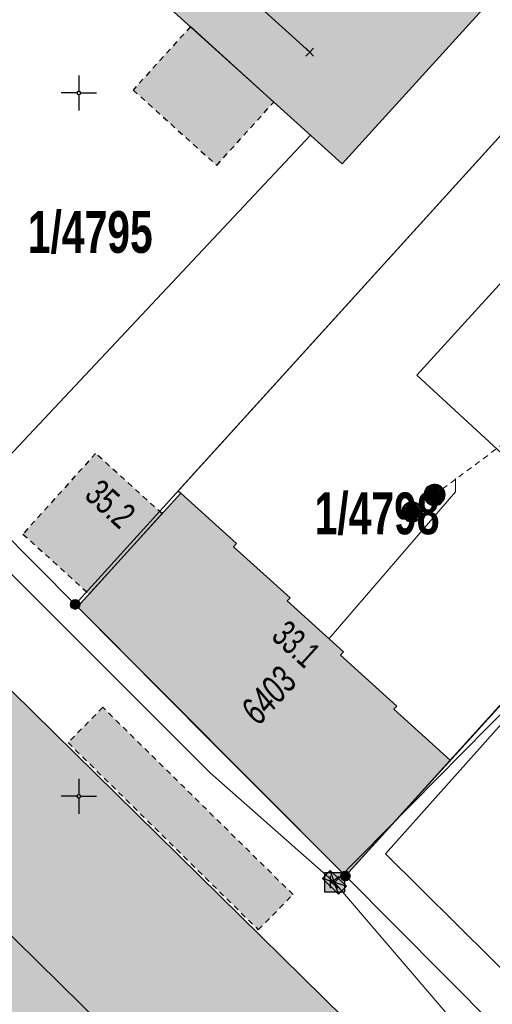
# Model space of a CAD drawing. Header units: metres. Extents: x 2695560 to 2696939, y 1260491 to 1262050.
# Tile 551 of 656: x 2695999 to 2696016, y 1261117 to 1261152. Entities that reach past the tile are written whole.
import ezdxf

# ---------------------------------------------------------------- set-up
doc = ezdxf.new("R2010")
doc.units = ezdxf.units.M
doc.linetypes.add('AUSGEZOGEN', pattern=[0])
doc.linetypes.add('VERDECKT2_S2', pattern=[0.36, 0.2, -0.16])
for name, color, linetype in [('XR$1$AV_Flächen (EO)', 7, 'AUSGEZOGEN'), ('XR$1$AV_Gebäudeflächen (BB)', 7, 'AUSGEZOGEN'), ('XR$1$AV_Gebäudeflächen (EO)', 7, 'AUSGEZOGEN'), ('XR$1$AV_Gebäudeflächen ut.', 7, 'AUSGEZOGEN'), ('XR$1$AV_Grenzpunkte', 7, 'AUSGEZOGEN'), ('XR$1$AV_Grundstück-Nr.', 7, 'AUSGEZOGEN'), ('XR$1$AV_Haus-Nr.', 7, 'AUSGEZOGEN'), ('XR$1$AV_Koordinatennetzpunkte', 7, 'AUSGEZOGEN'), ('XR$1$AV_Linien (BB)', 7, 'AUSGEZOGEN'), ('XR$1$AV_Versicherung-Nr.', 7, 'AUSGEZOGEN'), ('XR$1$AW_LK_Einlaufschacht alt', 24, 'AUSGEZOGEN'), ('XR$1$AW_LK_Schachtdeckel', 24, 'AUSGEZOGEN'), ('XR$1$Liegenschaftsgrenzen', 7, 'AUSGEZOGEN'), ('XR$1$PFAV', 255, 'AUSGEZOGEN'), ('XR$1$PFAW', 255, 'AUSGEZOGEN'), ('XR$1$PFWFM', 255, 'AUSGEZOGEN'), ('XR$1$TV_LK_KNOTEN', 92, 'AUSGEZOGEN')]:
    doc.layers.add(name, color=color, linetype=linetype)
for name, color, linetype, lineweight in [('XR$2$ABW-Linie-M-ungenau-tot', 6, 'AUSGEZOGEN', 18), ('XR$2$ABW-Linie-R-genau', 4, 'AUSGEZOGEN', 18), ('XR$2$ABW-Linie-R-ungenau', 4, 'VERDECKT2_S2', 18), ('XR$2$ABW-Punkt', 6, 'AUSGEZOGEN', 18), ('XR$2$KOM-Linie-U-genau', 91, 'AUSGEZOGEN', 18), ('XR$2$KOM-Punkt-U', 91, 'AUSGEZOGEN', 18)]:
    doc.layers.add(name, color=color, linetype=linetype, lineweight=lineweight)
doc.styles.add('ARIAL', font='arial.ttf')

# ---------------------------------------------------------------- blocks, each defined once
blk = doc.blocks.new('COMPLEXOBJECT_945')
at = {"layer": 'XR$1$AV_Flächen (EO)', "color": 7, "linetype": 'AUSGEZOGEN', "transparency": 33554687}
blk.add_lwpolyline([(6020.644, 11095.85), (6023.463, 11098.727), (6024.908, 11100.192), (6025.756, 11101.023), (6023.445, 11103.334), (5990.253, 11135.964), (5951.233, 11174.37)], dxfattribs=at)
blk = doc.blocks.new('BAV15')
at = {"layer": 'XR$1$PFAV', "transparency": 33554687}
blk.add_hatch(color=7, dxfattribs=at).paths.add_polyline_path([(0.5, 0), (0.49, 0.1), (0.46, 0.2), (0.41, 0.29), (0.34, 0.36), (0.26, 0.42), (0.17, 0.47), (0.08, 0.49), (-0.03, 0.5), (-0.13, 0.48), (-0.22, 0.45), (-0.31, 0.4), (-0.38, 0.33), (-0.44, 0.24), (-0.48, 0.15), (-0.5, 0.05), (-0.5, -0.05), (-0.48, -0.15), (-0.44, -0.24), (-0.38, -0.33), (-0.31, -0.4), (-0.22, -0.45), (-0.13, -0.48), (-0.03, -0.5), (0.08, -0.49), (0.17, -0.47), (0.26, -0.42), (0.34, -0.36), (0.41, -0.29), (0.46, -0.2), (0.49, -0.1)])
at = {"color": 7, "transparency": 33554687}
for start, end in [(90, 270), (270, 90)]:
    blk.add_arc((0, 0), 0.5, start, end, dxfattribs=at)
at = {"layer": 'XR$1$PFAV', "transparency": 33554687}
blk.add_circle((0, 0), 0.5, dxfattribs=at)
blk = doc.blocks.new('BAV2041')
at = {"color": 7, "transparency": 33554687}
for p, q in [((0, 0.5), (0, 0.05)), ((-0.05, 0), (-0.5, 0)), ((0.05, 0), (0.5, 0)), ((0, -0.05), (0, -0.5))]:
    blk.add_line(p, q, dxfattribs=at)
blk.add_circle((0, 0), 0.05, dxfattribs=at)
for start, end in [(90, 270), (270, 90)]:
    blk.add_arc((0, 0), 0.05, start, end, dxfattribs=at)
blk = doc.blocks.new('BAW2089')
at = {"layer": 'XR$1$PFAW', "transparency": 33554687}
blk.add_hatch(color=7, dxfattribs=at).paths.add_polyline_path([(-0.5, 0.5), (-0.5, -0.5), (0.5, -0.5), (0.5, 0.5)])
at = {"transparency": 33554687}
blk.add_lwpolyline([(-0.5, 0.5), (0.5, 0.5), (0.5, -0.5), (-0.5, -0.5), (-0.5, 0.5)], close=True, dxfattribs=at)
at = {"layer": 'XR$1$PFAW', "transparency": 33554687}
blk.add_lwpolyline([(-0.5, 0.5), (0.5, 0.5), (0.5, -0.5), (-0.5, -0.5), (-0.5, 0.5)], close=True, dxfattribs=at)
blk = doc.blocks.new('BAW2090')
at = {"layer": 'XR$1$PFAW', "lineweight": 25, "transparency": 33554687}
blk.add_hatch(color=7, dxfattribs=at).paths.add_polyline_path([(0.5, 0), (0.49, 0.101), (0.459, 0.197), (0.41, 0.286), (0.344, 0.362), (0.264, 0.424), (0.174, 0.469), (0.076, 0.494), (-0.025, 0.499), (-0.125, 0.484), (-0.22, 0.449), (-0.306, 0.395), (-0.379, 0.326), (-0.437, 0.243), (-0.477, 0.15), (-0.497, 0.051), (-0.497, -0.051), (-0.477, -0.15), (-0.437, -0.243), (-0.379, -0.326), (-0.306, -0.395), (-0.22, -0.449), (-0.125, -0.484), (-0.025, -0.499), (0.076, -0.494), (0.174, -0.469), (0.264, -0.424), (0.344, -0.362), (0.41, -0.286), (0.459, -0.197), (0.49, -0.101)])
at = {"lineweight": 25, "transparency": 33554687}
for p, q in [((-0.177, 0.468), (-0.177, -0.468)), ((0.179, 0.467), (0.177, -0.468))]:
    blk.add_line(p, q, dxfattribs=at)
for start, end in [(90, 180), (0, 90), (180, 270), (270, 0)]:
    blk.add_arc((0, 0), 0.5, start, end, dxfattribs=at)
blk = doc.blocks.new('BTV1')
at = {"layer": 'XR$1$PFWFM', "transparency": 33554687}
blk.add_hatch(color=7, dxfattribs=at).paths.add_polyline_path([(-0.5, 0.5), (-0.5, -0.5), (0.5, -0.5), (0.5, 0.5)])
at = {"color": 92, "transparency": 33554687}
for p, q in [((-0.219, 0.321), (-0.219, -0.298)), ((-0.208, -0.05), (0.23, 0.31)), ((-0.159, 0.001), (0.192, -0.283))]:
    blk.add_line(p, q, dxfattribs=at)
blk.add_polyline3d([(-0.5, 0.5, 0.993), (0.5, 0.5, 0.993), (0.5, -0.5, 0.993), (-0.5, -0.5, 0.993)], close=True, dxfattribs=at)
blk = doc.blocks.new('KOM-BAUWERK-U')
at = {"layer": 'XR$2$KOM-Punkt-U', "linetype": 'AUSGEZOGEN', "lineweight": 25, "transparency": 33554687}
blk.add_polyline3d([(-400, -200, 2500), (400, -200, 2500), (400, 200, 2500), (-400, 200, 2500)], close=True, dxfattribs=at)
for points in [[(-400, 200, 2500), (0, 0, 2500), (400, -200, 2500)], [(-400, -200, 2500), (0, 0, 2500), (400, 200, 2500)]]:
    blk.add_polyline3d(points, dxfattribs=at)
blk = doc.blocks.new('KOM-UNBEKANNT-U')
at = {"layer": 'XR$2$KOM-Punkt-U', "linetype": 'AUSGEZOGEN', "lineweight": 20, "transparency": 33554687}
for p, q in [((0, 0, 2500), (-141, 141, 2500)), ((-141, -141, 2500), (0, 0, 2500)), ((0, 0, 2500), (141, 141, 2500)), ((141, -141, 2500), (0, 0, 2500))]:
    blk.add_line(p, q, dxfattribs=at)
blk = doc.blocks.new('ABW-OELABSCHEIDER')
at = {"layer": 'XR$2$ABW-Punkt', "linetype": 'AUSGEZOGEN', "lineweight": 25, "transparency": 33554687}
for p, q in [((-100, 283, 2500), (-100, -283, 2500)), ((100, 283, 2500), (100, -283, 2500))]:
    blk.add_line(p, q, dxfattribs=at)
for points in [[(-294, 59, 2500), (0, 0, 2500), (-300, 0, 2500)], [(-294, 59), (0, 0), (-300, 0)], [(-294, 59, 2500), (-294, 59), (-300, 0), (-300, 0, 2500)], [(-277, 115, 2500), (0, 0, 2500), (-294, 59, 2500)], [(-277, 115), (0, 0), (-294, 59)], [(-277, 115, 2500), (-277, 115), (-294, 59), (-294, 59, 2500)], [(-249, 167, 2500), (0, 0, 2500), (-277, 115, 2500)], [(-249, 167), (0, 0), (-277, 115)], [(-249, 167, 2500), (-249, 167), (-277, 115), (-277, 115, 2500)], [(-212, 212, 2500), (0, 0, 2500), (-249, 167, 2500)], [(-212, 212), (0, 0), (-249, 167)], [(-212, 212, 2500), (-212, 212), (-249, 167), (-249, 167, 2500)], [(-167, 249, 2500), (0, 0, 2500), (-212, 212, 2500)], [(-167, 249), (0, 0), (-212, 212)], [(-167, 249, 2500), (-167, 249), (-212, 212), (-212, 212, 2500)], [(-115, 277, 2500), (0, 0, 2500), (-167, 249, 2500)], [(-115, 277), (0, 0), (-167, 249)], [(-115, 277, 2500), (-115, 277), (-167, 249), (-167, 249, 2500)], [(-59, 294, 2500), (0, 0, 2500), (-115, 277, 2500)], [(-59, 294), (0, 0), (-115, 277)], [(-59, 294, 2500), (-59, 294), (-115, 277), (-115, 277, 2500)], [(0, 300, 2500), (0, 0, 2500), (-59, 294, 2500)], [(0, 300), (0, 0), (-59, 294)], [(0, 300, 2500), (0, 300), (-59, 294), (-59, 294, 2500)], [(59, 294, 2500), (0, 0, 2500), (0, 300, 2500)], [(59, 294), (0, 0), (0, 300)], [(59, 294, 2500), (59, 294), (0, 300), (0, 300, 2500)], [(115, 277, 2500), (0, 0, 2500), (59, 294, 2500)], [(115, 277), (0, 0), (59, 294)], [(167, 249, 2500), (0, 0, 2500), (115, 277, 2500)], [(167, 249), (0, 0), (115, 277)], [(212, 212, 2500), (0, 0, 2500), (167, 249, 2500)], [(212, 212), (0, 0), (167, 249)], [(249, 167, 2500), (0, 0, 2500), (212, 212, 2500)], [(249, 167), (0, 0), (212, 212)], [(277, 115, 2500), (0, 0, 2500), (249, 167, 2500)], [(277, 115), (0, 0), (249, 167)], [(294, 59, 2500), (0, 0, 2500), (277, 115, 2500)], [(294, 59), (0, 0), (277, 115)], [(300, 0, 2500), (0, 0, 2500), (294, 59, 2500)], [(300, 0), (0, 0), (294, 59)], [(115, 277, 2500), (115, 277), (59, 294), (59, 294, 2500)], [(167, 249, 2500), (167, 249), (115, 277), (115, 277, 2500)], [(212, 212, 2500), (212, 212), (167, 249), (167, 249, 2500)], [(249, 167, 2500), (249, 167), (212, 212), (212, 212, 2500)], [(277, 115, 2500), (277, 115), (249, 167), (249, 167, 2500)], [(294, 59, 2500), (294, 59), (277, 115), (277, 115, 2500)], [(300, 0, 2500), (300, 0), (294, 59), (294, 59, 2500)], [(-300, 0, 2500), (0, 0, 2500), (-294, -59, 2500)], [(-300, 0), (0, 0), (-294, -59)], [(-300, 0, 2500), (-300, 0), (-294, -59), (-294, -59, 2500)], [(-294, -59, 2500), (0, 0, 2500), (-277, -115, 2500)], [(-294, -59), (0, 0), (-277, -115)], [(-294, -59, 2500), (-294, -59), (-277, -115), (-277, -115, 2500)], [(-277, -115, 2500), (0, 0, 2500), (-249, -167, 2500)], [(-277, -115), (0, 0), (-249, -167)], [(-277, -115, 2500), (-277, -115), (-249, -167), (-249, -167, 2500)], [(-249, -167, 2500), (0, 0, 2500), (-212, -212, 2500)], [(-249, -167), (0, 0), (-212, -212)], [(-249, -167, 2500), (-249, -167), (-212, -212), (-212, -212, 2500)], [(-212, -212, 2500), (0, 0, 2500), (-167, -249, 2500)], [(-212, -212), (0, 0), (-167, -249)], [(-212, -212, 2500), (-212, -212), (-167, -249), (-167, -249, 2500)], [(-167, -249, 2500), (0, 0, 2500), (-115, -277, 2500)], [(-167, -249), (0, 0), (-115, -277)], [(-167, -249, 2500), (-167, -249), (-115, -277), (-115, -277, 2500)], [(-115, -277, 2500), (0, 0, 2500), (-59, -294, 2500)], [(-115, -277), (0, 0), (-59, -294)], [(-115, -277, 2500), (-115, -277), (-59, -294), (-59, -294, 2500)], [(-59, -294, 2500), (0, 0, 2500), (0, -300, 2500)], [(-59, -294), (0, 0), (0, -300)], [(-59, -294, 2500), (-59, -294), (0, -300), (0, -300, 2500)], [(0, -300, 2500), (0, 0, 2500), (59, -294, 2500)], [(59, -294, 2500), (0, 0, 2500), (115, -277, 2500)], [(115, -277, 2500), (0, 0, 2500), (167, -249, 2500)], [(167, -249, 2500), (0, 0, 2500), (212, -212, 2500)], [(212, -212, 2500), (0, 0, 2500), (249, -167, 2500)], [(249, -167, 2500), (0, 0, 2500), (277, -115, 2500)], [(277, -115, 2500), (0, 0, 2500), (294, -59, 2500)], [(294, -59, 2500), (0, 0, 2500), (300, 0, 2500)], [(0, -300), (0, 0), (59, -294)], [(59, -294), (0, 0), (115, -277)], [(115, -277), (0, 0), (167, -249)], [(167, -249), (0, 0), (212, -212)], [(212, -212), (0, 0), (249, -167)], [(249, -167), (0, 0), (277, -115)], [(277, -115), (0, 0), (294, -59)], [(294, -59), (0, 0), (300, 0)], [(0, -300, 2500), (0, -300), (59, -294), (59, -294, 2500)], [(59, -294, 2500), (59, -294), (115, -277), (115, -277, 2500)], [(115, -277, 2500), (115, -277), (167, -249), (167, -249, 2500)], [(167, -249, 2500), (167, -249), (212, -212), (212, -212, 2500)], [(212, -212, 2500), (212, -212), (249, -167), (249, -167, 2500)], [(249, -167, 2500), (249, -167), (277, -115), (277, -115, 2500)], [(277, -115, 2500), (277, -115), (294, -59), (294, -59, 2500)], [(294, -59, 2500), (294, -59), (300, 0), (300, 0, 2500)]]:
    blk.add_3dface(points, dxfattribs=at)
blk = doc.blocks.new('ABW-EINLAUFSCHACHT_RUND')
at = {"layer": 'XR$2$ABW-Linie-M-ungenau-tot', "linetype": 'AUSGEZOGEN', "lineweight": 25, "transparency": 33554687}
for points in [[(-147, 29, 2500), (0, 0, 2500), (-150, 0, 2500)], [(-147, 29), (0, 0), (-150, 0)], [(-147, 29, 2500), (-147, 29), (-150, 0), (-150, 0, 2500)], [(-150, 0, 2500), (0, 0, 2500), (-147, -29, 2500)], [(-150, 0), (0, 0), (-147, -29)], [(-150, 0, 2500), (-150, 0), (-147, -29), (-147, -29, 2500)], [(-139, 57, 2500), (0, 0, 2500), (-147, 29, 2500)], [(-139, 57), (0, 0), (-147, 29)], [(-139, 57, 2500), (-139, 57), (-147, 29), (-147, 29, 2500)], [(-147, -29, 2500), (0, 0, 2500), (-139, -57, 2500)], [(-147, -29), (0, 0), (-139, -57)], [(-125, 83, 2500), (0, 0, 2500), (-139, 57, 2500)], [(-125, 83), (0, 0), (-139, 57)], [(-125, 83, 2500), (-125, 83), (-139, 57), (-139, 57, 2500)], [(-139, -57, 2500), (0, 0, 2500), (-125, -83, 2500)], [(-139, -57), (0, 0), (-125, -83)], [(-106, 106, 2500), (0, 0, 2500), (-125, 83, 2500)], [(-106, 106), (0, 0), (-125, 83)], [(-106, 106, 2500), (-106, 106), (-125, 83), (-125, 83, 2500)], [(-125, -83, 2500), (0, 0, 2500), (-106, -106, 2500)], [(-125, -83), (0, 0), (-106, -106)], [(-83, 125, 2500), (0, 0, 2500), (-106, 106, 2500)], [(-83, 125), (0, 0), (-106, 106)], [(-83, 125, 2500), (-83, 125), (-106, 106), (-106, 106, 2500)], [(-106, -106, 2500), (0, 0, 2500), (-83, -125, 2500)], [(-106, -106), (0, 0), (-83, -125)], [(-57, 139, 2500), (0, 0, 2500), (-83, 125, 2500)], [(-57, 139), (0, 0), (-83, 125)], [(-57, 139, 2500), (-57, 139), (-83, 125), (-83, 125, 2500)], [(-83, -125, 2500), (0, 0, 2500), (-57, -139, 2500)], [(-83, -125), (0, 0), (-57, -139)], [(-29, 147, 2500), (0, 0, 2500), (-57, 139, 2500)], [(-29, 147), (0, 0), (-57, 139)], [(-29, 147, 2500), (-29, 147), (-57, 139), (-57, 139, 2500)], [(-57, -139, 2500), (0, 0, 2500), (-29, -147, 2500)], [(-57, -139), (0, 0), (-29, -147)], [(0, 150, 2500), (0, 0, 2500), (-29, 147, 2500)], [(0, 150), (0, 0), (-29, 147)], [(0, 150, 2500), (0, 150), (-29, 147), (-29, 147, 2500)], [(-29, -147, 2500), (0, 0, 2500), (0, -150, 2500)], [(-29, -147), (0, 0), (0, -150)], [(29, 147, 2500), (0, 0, 2500), (0, 150, 2500)], [(29, 147), (0, 0), (0, 150)], [(29, 147, 2500), (29, 147), (0, 150), (0, 150, 2500)], [(57, 139, 2500), (0, 0, 2500), (29, 147, 2500)], [(57, 139), (0, 0), (29, 147)], [(83, 125, 2500), (0, 0, 2500), (57, 139, 2500)], [(83, 125), (0, 0), (57, 139)], [(106, 106, 2500), (0, 0, 2500), (83, 125, 2500)], [(106, 106), (0, 0), (83, 125)], [(125, 83, 2500), (0, 0, 2500), (106, 106, 2500)], [(125, 83), (0, 0), (106, 106)], [(139, 57, 2500), (0, 0, 2500), (125, 83, 2500)], [(139, 57), (0, 0), (125, 83)], [(147, 29, 2500), (0, 0, 2500), (139, 57, 2500)], [(147, 29), (0, 0), (139, 57)], [(150, 0, 2500), (0, 0, 2500), (147, 29, 2500)], [(150, 0), (0, 0), (147, 29)], [(0, -150, 2500), (0, 0, 2500), (29, -147, 2500)], [(29, -147, 2500), (0, 0, 2500), (57, -139, 2500)], [(57, -139, 2500), (0, 0, 2500), (83, -125, 2500)], [(83, -125, 2500), (0, 0, 2500), (106, -106, 2500)], [(106, -106, 2500), (0, 0, 2500), (125, -83, 2500)], [(125, -83, 2500), (0, 0, 2500), (139, -57, 2500)], [(139, -57, 2500), (0, 0, 2500), (147, -29, 2500)], [(147, -29, 2500), (0, 0, 2500), (150, 0, 2500)], [(0, -150), (0, 0), (29, -147)], [(29, -147), (0, 0), (57, -139)], [(57, -139), (0, 0), (83, -125)], [(83, -125), (0, 0), (106, -106)], [(106, -106), (0, 0), (125, -83)], [(125, -83), (0, 0), (139, -57)], [(139, -57), (0, 0), (147, -29)], [(147, -29), (0, 0), (150, 0)], [(57, 139, 2500), (57, 139), (29, 147), (29, 147, 2500)], [(83, 125, 2500), (83, 125), (57, 139), (57, 139, 2500)], [(106, 106, 2500), (106, 106), (83, 125), (83, 125, 2500)], [(125, 83, 2500), (125, 83), (106, 106), (106, 106, 2500)], [(139, 57, 2500), (139, 57), (125, 83), (125, 83, 2500)], [(147, 29, 2500), (147, 29), (139, 57), (139, 57, 2500)], [(150, 0, 2500), (150, 0), (147, 29), (147, 29, 2500)], [(147, -29, 2500), (147, -29), (150, 0), (150, 0, 2500)], [(-147, -29, 2500), (-147, -29), (-139, -57), (-139, -57, 2500)], [(-139, -57, 2500), (-139, -57), (-125, -83), (-125, -83, 2500)], [(-125, -83, 2500), (-125, -83), (-106, -106), (-106, -106, 2500)], [(-106, -106, 2500), (-106, -106), (-83, -125), (-83, -125, 2500)], [(-83, -125, 2500), (-83, -125), (-57, -139), (-57, -139, 2500)], [(-57, -139, 2500), (-57, -139), (-29, -147), (-29, -147, 2500)], [(-29, -147, 2500), (-29, -147), (0, -150), (0, -150, 2500)], [(0, -150, 2500), (0, -150), (29, -147), (29, -147, 2500)], [(29, -147, 2500), (29, -147), (57, -139), (57, -139, 2500)], [(57, -139, 2500), (57, -139), (83, -125), (83, -125, 2500)], [(83, -125, 2500), (83, -125), (106, -106), (106, -106, 2500)], [(106, -106, 2500), (106, -106), (125, -83), (125, -83, 2500)], [(125, -83, 2500), (125, -83), (139, -57), (139, -57, 2500)], [(139, -57, 2500), (139, -57), (147, -29), (147, -29, 2500)]]:
    blk.add_3dface(points, dxfattribs=at)
blk = doc.blocks.new('ABW-DECKEL')
at = {"layer": 'XR$2$ABW-Punkt', "linetype": 'AUSGEZOGEN', "lineweight": 25, "transparency": 33554687}
for points in [[(0, 350, 2500), (0, 0, 2500), (-68, 343, 2500)], [(0, 350), (0, 0), (-68, 343)], [(0, 350, 2500), (0, 350), (-68, 343), (-68, 343, 2500)], [(68, 343, 2500), (0, 0, 2500), (0, 350, 2500)], [(68, 343), (0, 0), (0, 350)], [(68, 343, 2500), (68, 343), (0, 350), (0, 350, 2500)], [(-343, 68, 2500), (0, 0, 2500), (-350, 0, 2500)], [(-343, 68), (0, 0), (-350, 0)], [(-343, 68, 2500), (-343, 68), (-350, 0), (-350, 0, 2500)], [(-350, 0, 2500), (0, 0, 2500), (-343, -68, 2500)], [(-350, 0), (0, 0), (-343, -68)], [(-323, 134, 2500), (0, 0, 2500), (-343, 68, 2500)], [(-323, 134), (0, 0), (-343, 68)], [(-323, 134, 2500), (-323, 134), (-343, 68), (-343, 68, 2500)], [(-343, -68, 2500), (0, 0, 2500), (-323, -134, 2500)], [(-343, -68), (0, 0), (-323, -134)], [(-291, 194, 2500), (0, 0, 2500), (-323, 134, 2500)], [(-291, 194), (0, 0), (-323, 134)], [(-291, 194, 2500), (-291, 194), (-323, 134), (-323, 134, 2500)], [(-323, -134, 2500), (0, 0, 2500), (-291, -194, 2500)], [(-323, -134), (0, 0), (-291, -194)], [(-247, 247, 2500), (0, 0, 2500), (-291, 194, 2500)], [(-247, 247), (0, 0), (-291, 194)], [(-247, 247, 2500), (-247, 247), (-291, 194), (-291, 194, 2500)], [(-291, -194, 2500), (0, 0, 2500), (-247, -247, 2500)], [(-291, -194), (0, 0), (-247, -247)], [(-194, 291, 2500), (0, 0, 2500), (-247, 247, 2500)], [(-194, 291), (0, 0), (-247, 247)], [(-194, 291, 2500), (-194, 291), (-247, 247), (-247, 247, 2500)], [(-247, -247, 2500), (0, 0, 2500), (-194, -291, 2500)], [(-247, -247), (0, 0), (-194, -291)], [(-134, 323, 2500), (0, 0, 2500), (-194, 291, 2500)], [(-134, 323), (0, 0), (-194, 291)], [(-134, 323, 2500), (-134, 323), (-194, 291), (-194, 291, 2500)], [(-194, -291, 2500), (0, 0, 2500), (-134, -323, 2500)], [(-194, -291), (0, 0), (-134, -323)], [(-68, 343, 2500), (0, 0, 2500), (-134, 323, 2500)], [(-68, 343), (0, 0), (-134, 323)], [(-68, 343, 2500), (-68, 343), (-134, 323), (-134, 323, 2500)], [(-134, -323, 2500), (0, 0, 2500), (-68, -343, 2500)], [(-134, -323), (0, 0), (-68, -343)], [(-68, -343, 2500), (0, 0, 2500), (0, -350, 2500)], [(-68, -343), (0, 0), (0, -350)], [(134, 323, 2500), (0, 0, 2500), (68, 343, 2500)], [(134, 323), (0, 0), (68, 343)], [(194, 291, 2500), (0, 0, 2500), (134, 323, 2500)], [(194, 291), (0, 0), (134, 323)], [(247, 247, 2500), (0, 0, 2500), (194, 291, 2500)], [(247, 247), (0, 0), (194, 291)], [(291, 194, 2500), (0, 0, 2500), (247, 247, 2500)], [(291, 194), (0, 0), (247, 247)], [(323, 134, 2500), (0, 0, 2500), (291, 194, 2500)], [(323, 134), (0, 0), (291, 194)], [(343, 68, 2500), (0, 0, 2500), (323, 134, 2500)], [(343, 68), (0, 0), (323, 134)], [(350, 0, 2500), (0, 0, 2500), (343, 68, 2500)], [(350, 0), (0, 0), (343, 68)], [(0, -350, 2500), (0, 0, 2500), (68, -343, 2500)], [(68, -343, 2500), (0, 0, 2500), (134, -323, 2500)], [(134, -323, 2500), (0, 0, 2500), (194, -291, 2500)], [(194, -291, 2500), (0, 0, 2500), (247, -247, 2500)], [(247, -247, 2500), (0, 0, 2500), (291, -194, 2500)], [(291, -194, 2500), (0, 0, 2500), (323, -134, 2500)], [(323, -134, 2500), (0, 0, 2500), (343, -68, 2500)], [(343, -68, 2500), (0, 0, 2500), (350, 0, 2500)], [(0, -350), (0, 0), (68, -343)], [(68, -343), (0, 0), (134, -323)], [(134, -323), (0, 0), (194, -291)], [(194, -291), (0, 0), (247, -247)], [(247, -247), (0, 0), (291, -194)], [(291, -194), (0, 0), (323, -134)], [(323, -134), (0, 0), (343, -68)], [(343, -68), (0, 0), (350, 0)], [(134, 323, 2500), (134, 323), (68, 343), (68, 343, 2500)], [(194, 291, 2500), (194, 291), (134, 323), (134, 323, 2500)], [(247, 247, 2500), (247, 247), (194, 291), (194, 291, 2500)], [(291, 194, 2500), (291, 194), (247, 247), (247, 247, 2500)], [(323, 134, 2500), (323, 134), (291, 194), (291, 194, 2500)], [(343, 68, 2500), (343, 68), (323, 134), (323, 134, 2500)], [(350, 0, 2500), (350, 0), (343, 68), (343, 68, 2500)], [(-350, 0, 2500), (-350, 0), (-343, -68), (-343, -68, 2500)], [(-343, -68, 2500), (-343, -68), (-323, -134), (-323, -134, 2500)], [(-323, -134, 2500), (-323, -134), (-291, -194), (-291, -194, 2500)], [(-291, -194, 2500), (-291, -194), (-247, -247), (-247, -247, 2500)], [(-247, -247, 2500), (-247, -247), (-194, -291), (-194, -291, 2500)], [(-194, -291, 2500), (-194, -291), (-134, -323), (-134, -323, 2500)], [(-134, -323, 2500), (-134, -323), (-68, -343), (-68, -343, 2500)], [(-68, -343, 2500), (-68, -343), (0, -350), (0, -350, 2500)], [(0, -350, 2500), (0, -350), (68, -343), (68, -343, 2500)], [(68, -343, 2500), (68, -343), (134, -323), (134, -323, 2500)], [(134, -323, 2500), (134, -323), (194, -291), (194, -291, 2500)], [(194, -291, 2500), (194, -291), (247, -247), (247, -247, 2500)], [(247, -247, 2500), (247, -247), (291, -194), (291, -194, 2500)], [(291, -194, 2500), (291, -194), (323, -134), (323, -134, 2500)], [(323, -134, 2500), (323, -134), (343, -68), (343, -68, 2500)], [(343, -68, 2500), (343, -68), (350, 0), (350, 0, 2500)]]:
    blk.add_3dface(points, dxfattribs=at)

msp = doc.modelspace()

# ---------------------------------------------------------------- hatches: boundary and pattern name
at = {"layer": 'XR$1$AV_Gebäudeflächen (BB)', "true_color": 0xd2d2d2, "transparency": 33554687}
for points in [[(2696017.943, 1261155.663), (2696011.853, 1261161.206), (2696010.167, 1261162.741), (2696002.525, 1261154.355), (2696010.334, 1261147.294)], [(2696010.45, 1261121.98), (2696014.178, 1261126.09), (2696012.173, 1261127.908), (2696012.273, 1261128.019), (2696010.276, 1261129.831), (2696010.376, 1261129.941), (2696008.379, 1261131.753), (2696008.479, 1261131.863), (2696006.474, 1261133.681), (2696006.575, 1261133.792), (2696004.592, 1261135.59), (2696000.924, 1261131.546), (2696005.63, 1261126.8)], [(2696002.64, 1261115.842), (2695992.437, 1261125.884), (2695991.686, 1261125.13), (2695989.401, 1261127.381), (2695981.624, 1261119.476), (2695983.906, 1261117.218), (2695983.153, 1261116.465), (2695993.347, 1261106.416), (2695997.283, 1261102.53), (2696010.964, 1261089.084), (2696011.705, 1261089.822), (2696013.974, 1261087.581), (2696021.77, 1261095.507), (2696019.487, 1261097.744), (2696020.232, 1261098.523), (2696010.038, 1261108.556), (2696008.52, 1261107.008), (2696006.926, 1261108.525), (2696005.524, 1261107.106), (2696007.055, 1261105.582), (2696005.403, 1261103.882), (2695998.039, 1261111.164), (2696001.121, 1261114.258)]]:
    msp.add_hatch(color=254, dxfattribs=at).paths.add_polyline_path(points)
at = {"layer": 'XR$1$AV_Gebäudeflächen (EO)', "true_color": 0xebebeb, "transparency": 33554687}
for points in [[(2696004.941, 1261152.171), (2696002.901, 1261149.915), (2696005.871, 1261147.238), (2696007.906, 1261149.489)], [(2696003.927, 1261134.857), (2696001.566, 1261136.998), (2695998.982, 1261134.13), (2696001.333, 1261131.997)], [(2696007.351, 1261120.064), (2696008.586, 1261121.318), (2696001.822, 1261127.975), (2696000.587, 1261126.717)]]:
    msp.add_hatch(color=7, dxfattribs=at).paths.add_polyline_path(points)
at = {"layer": 'XR$1$AV_Gebäudeflächen ut.', "true_color": 0xf5f5f5, "transparency": 33554687}
msp.add_hatch(color=7, dxfattribs=at).paths.add_polyline_path([(2695945.36, 1261172.04), (2695949.805, 1261167.664), (2695949.154, 1261167.003), (2695951.305, 1261164.916), (2695952.03, 1261165.637), (2695962.224, 1261155.611), (2695960.72, 1261154.037), (2695957.625, 1261150.948), (2695965.009, 1261143.664), (2695966.661, 1261145.35), (2695965.139, 1261146.883), (2695966.538, 1261148.308), (2695968.109, 1261146.764), (2695969.632, 1261148.323), (2695979.826, 1261138.296), (2695979.097, 1261137.541), (2695981.372, 1261135.274), (2695973.587, 1261127.388), (2695971.303, 1261129.627), (2695970.713, 1261129.026), (2695977.019, 1261122.821), (2695983.31, 1261116.622), (2695983.906, 1261117.218), (2695981.624, 1261119.476), (2695989.401, 1261127.381), (2695991.686, 1261125.13), (2695992.437, 1261125.884), (2696002.64, 1261115.842), (2696001.121, 1261114.258), (2695998.039, 1261111.164), (2696005.403, 1261103.882), (2696007.055, 1261105.582), (2696005.524, 1261107.106), (2696006.926, 1261108.525), (2696008.52, 1261107.008), (2696010.038, 1261108.556), (2696020.232, 1261098.523), (2696019.487, 1261097.744), (2696021.614, 1261095.66), (2696024.433, 1261098.537), (2696025.878, 1261100.002), (2696026.726, 1261100.833), (2696024.415, 1261103.144), (2695991.223, 1261135.774), (2695952.203, 1261174.18), (2695952.009, 1261174.37), (2695951.809, 1261174.553), (2695951.602, 1261174.73), (2695951.39, 1261174.899), (2695951.172, 1261175.061), (2695950.948, 1261175.216), (2695950.72, 1261175.362), (2695950.486, 1261175.501), (2695950.248, 1261175.632), (2695950.006, 1261175.754), (2695949.759, 1261175.869), (2695949.509, 1261175.974), (2695949.256, 1261176.071), (2695948.999, 1261176.16), (2695948.739, 1261176.239), (2695948.477, 1261176.31), (2695948.212, 1261176.372), (2695947.946, 1261176.425), (2695947.678, 1261176.468), (2695947.408, 1261176.502), (2695947.138, 1261176.528), (2695946.867, 1261176.543), (2695946.595, 1261176.55), (2695946.324, 1261176.547), (2695946.052, 1261176.536), (2695945.781, 1261176.514), (2695945.512, 1261176.484), (2695945.243, 1261176.444), (2695944.976, 1261176.396), (2695944.71, 1261176.338), (2695944.447, 1261176.271), (2695945.476, 1261172.087)])

# ---------------------------------------------------------------- linework, layer by layer
at = {"layer": 'XR$1$AV_Flächen (EO)', "color": 7, "linetype": 'AUSGEZOGEN', "transparency": 33554687}
for p, q in [((2696007.906, 1261149.489), (2696004.941, 1261152.171)), ((2696001.333, 1261131.997), (2696003.927, 1261134.857))]:
    msp.add_line(p, q, dxfattribs=at)
at = {"layer": 'XR$1$AV_Flächen (EO)', "color": 7, "linetype": 'VERDECKT2_S2', "transparency": 33554687}
for points in [[(2696004.941, 1261152.171), (2696002.901, 1261149.915), (2696005.871, 1261147.238), (2696007.906, 1261149.489)], [(2696003.927, 1261134.857), (2696001.566, 1261136.998), (2695998.982, 1261134.13), (2696001.333, 1261131.997)]]:
    msp.add_lwpolyline(points, dxfattribs=at)
msp.add_lwpolyline([(2696007.351, 1261120.064), (2696008.586, 1261121.318), (2696001.822, 1261127.975), (2696000.587, 1261126.717), (2696007.351, 1261120.064)], close=True, dxfattribs=at)
at = {"layer": 'XR$1$AV_Flächen (EO)', "color": 7, "linetype": 'AUSGEZOGEN', "transparency": 33554687}
msp.add_lwpolyline([(2695983.31, 1261116.622), (2695983.906, 1261117.218), (2695981.624, 1261119.476), (2695989.401, 1261127.381), (2695991.686, 1261125.13), (2695992.437, 1261125.884), (2696002.64, 1261115.842), (2696001.121, 1261114.258), (2695998.039, 1261111.164), (2696005.403, 1261103.882), (2696007.055, 1261105.582), (2696005.524, 1261107.106), (2696006.926, 1261108.525), (2696008.52, 1261107.008), (2696010.038, 1261108.556), (2696020.232, 1261098.523), (2696019.487, 1261097.744), (2696021.614, 1261095.66)], dxfattribs=at)
at = {"layer": 'XR$1$AV_Linien (BB)', "color": 7, "linetype": 'AUSGEZOGEN', "transparency": 33554687}
msp.add_line((2696014.178, 1261126.09), (2696010.45, 1261121.98), dxfattribs=at)
for points in [[(2696017.943, 1261155.663), (2696010.334, 1261147.294), (2696002.525, 1261154.355), (2696010.167, 1261162.741), (2696011.853, 1261161.206)], [(2696017.943, 1261155.663), (2696020.515, 1261153.322), (2696004.504, 1261135.67), (2696004.592, 1261135.59)], [(2696016.29, 1261143.399), (2696012.995, 1261139.785), (2696020.393, 1261132.954), (2696014.178, 1261126.09)], [(2696031.171, 1261129.906), (2696029.911, 1261128.529), (2696026.338, 1261128.307), (2696021.222, 1261133.244), (2696011.879, 1261122.765), (2696020.753, 1261113.976), (2696043.312, 1261138.755)], [(2696010.45, 1261121.98), (2696005.63, 1261126.8), (2696000.924, 1261131.546), (2696004.592, 1261135.59)], [(2696004.592, 1261135.59), (2696006.575, 1261133.792), (2696006.474, 1261133.681), (2696008.479, 1261131.863), (2696008.379, 1261131.753), (2696010.376, 1261129.941), (2696010.276, 1261129.831), (2696012.273, 1261128.019), (2696012.173, 1261127.908), (2696014.178, 1261126.09)], [(2696002.64, 1261115.842), (2695992.437, 1261125.884), (2695991.686, 1261125.13), (2695989.401, 1261127.381), (2695981.624, 1261119.476), (2695983.906, 1261117.218), (2695983.153, 1261116.465), (2695993.347, 1261106.416)]]:
    msp.add_lwpolyline(points, dxfattribs=at)
at = {"layer": 'XR$1$Liegenschaftsgrenzen', "color": 7, "linetype": 'AUSGEZOGEN', "transparency": 33554687}
for p, q in [((2696023.56, 1261156.68), (2696000.84, 1261131.63)), ((2696033.64, 1261147.53), (2696010.45, 1261121.98)), ((2696000.84, 1261131.63), (2695988.49, 1261144.03)), ((2696010.45, 1261121.98), (2696000.84, 1261131.63)), ((2696010.45, 1261121.98), (2696019.9, 1261112.5))]:
    msp.add_line(p, q, dxfattribs=at)
at = {"layer": 'XR$2$ABW-Linie-R-genau', "linetype": 'AUSGEZOGEN', "transparency": 33554687}
msp.add_lwpolyline([(2696009.866, 1261130.415), (2696014.361, 1261135.627), (2696014.361, 1261136.102)], dxfattribs=at)
at = {"layer": 'XR$2$ABW-Linie-R-ungenau', "linetype": 'VERDECKT2_S2', "transparency": 33554687}
for p, q in [((2696013.615, 1261135.521), (2696019.323, 1261139.769)), ((2696012.82, 1261134.918), (2696013.621, 1261135.516))]:
    msp.add_line(p, q, dxfattribs=at)
at = {"layer": 'XR$2$KOM-Linie-U-genau', "linetype": 'AUSGEZOGEN', "transparency": 33554687}
for p, q in [((2696004.005, 1261155.979), (2696009.179, 1261151.264)), ((2696009.202, 1261148.314), (2695996.491, 1261134.777)), ((2696024.36, 1261136.223), (2696010.06, 1261121.752)), ((2696001.89, 1261129.383), (2695996.491, 1261134.777)), ((2696005.635, 1261125.64), (2696001.89, 1261129.383)), ((2696010.06, 1261121.752), (2696005.635, 1261125.64))]:
    msp.add_line(p, q, dxfattribs=at)
msp.add_lwpolyline([(2696031.803, 1261099.86), (2696028.94, 1261102.793), (2696019.493, 1261112.054), (2696016.069, 1261114.733), (2696010.06, 1261121.752)], dxfattribs=at)

# ---------------------------------------------------------------- block references
at = {"layer": 'XR$1$AV_Flächen (EO)', "color": 7, "linetype": 'AUSGEZOGEN', "lineweight": -3, "transparency": 33554687}
msp.add_blockref('COMPLEXOBJECT_945', (2690000.97, 1249999.81), dxfattribs=at)
at = {"layer": 'XR$1$AV_Grenzpunkte', "color": 7, "linetype": 'AUSGEZOGEN', "lineweight": -3, "transparency": 33554687, "xscale": 0.3249999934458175, "yscale": 0.3249999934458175}
for p in [(2696000.84, 1261131.63), (2696010.45, 1261121.98)]:
    msp.add_blockref('BAV15', p, dxfattribs=at)
at = {"layer": 'XR$1$AV_Koordinatennetzpunkte', "color": 7, "linetype": 'AUSGEZOGEN', "lineweight": -3, "transparency": 33554687, "xscale": 1.25, "yscale": 1.25}
for p in [(2696000.97, 1261149.81), (2696000.97, 1261124.81)]:
    msp.add_blockref('BAV2041', p, dxfattribs=at)
at = {"layer": 'XR$1$AW_LK_Einlaufschacht alt', "color": 24, "linetype": 'AUSGEZOGEN', "lineweight": -3, "transparency": 33554687, "xscale": 0.5000000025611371, "yscale": 0.5000000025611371, "rotation": 36.71977233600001}
msp.add_blockref('BAW2089', (2696012.822, 1261134.92), dxfattribs=at)
at = {"layer": 'XR$1$AW_LK_Schachtdeckel', "color": 24, "linetype": 'AUSGEZOGEN', "lineweight": -3, "transparency": 33554687, "xscale": 0.7499999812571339, "yscale": 0.7499999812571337, "rotation": 318.026636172}
msp.add_blockref('BAW2090', (2696013.617, 1261135.523), dxfattribs=at)
at = {"layer": 'XR$1$TV_LK_KNOTEN', "color": 92, "linetype": 'AUSGEZOGEN', "lineweight": -3, "transparency": 33554687, "xscale": 0.7000000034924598, "yscale": 0.7000000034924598}
msp.add_blockref('BTV1', (2696010.062, 1261121.754), dxfattribs=at)
at = {"layer": 'XR$2$ABW-Punkt', "color": 6, "linetype": 'AUSGEZOGEN', "lineweight": 18, "transparency": 33554687, "xscale": 0.001, "yscale": 0.001, "zscale": 0.001, "rotation": 360}
for name, p in [('ABW-DECKEL', (2696013.615, 1261135.521)), ('ABW-OELABSCHEIDER', (2696013.615, 1261135.521)), ('ABW-DECKEL', (2696012.82, 1261134.918)), ('ABW-EINLAUFSCHACHT_RUND', (2696012.82, 1261134.918))]:
    msp.add_blockref(name, p, dxfattribs=at)
at = {"layer": 'XR$2$KOM-Punkt-U', "color": 91, "linetype": 'AUSGEZOGEN', "lineweight": 18, "transparency": 33554687, "xscale": 0.001, "yscale": 0.001, "zscale": 0.001}
msp.add_blockref('KOM-UNBEKANNT-U', (2696009.179, 1261151.264), dxfattribs=at)
at = {"layer": 'XR$2$KOM-Punkt-U', "color": 91, "linetype": 'AUSGEZOGEN', "lineweight": 18, "transparency": 33554687, "xscale": 0.0009999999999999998, "yscale": 0.001, "zscale": 0.001, "rotation": 135.9}
msp.add_blockref('KOM-BAUWERK-U', (2696010.06, 1261121.752), dxfattribs=at)

# ---------------------------------------------------------------- texts
at = {"layer": 'XR$1$AV_Grundstück-Nr.', "color": 7, "transparency": 33554687, "char_height": 1.48491, "width": 4.98214, "attachment_point": 5, "style": 'ARIAL'}
for s, insert in [('\\A1;{\\fArial|i0|b1;\\H1.484908;\\W0.700000;\\C7;1/4795}\\P', (2696001.376, 1261144.847)), ('\\A1;{\\fArial|i0|b1;\\H1.484908;\\W0.700000;\\C7;1/4798}\\P', (2696011.575, 1261134.845))]:
    msp.add_mtext(s, dxfattribs=dict(at, insert=insert))
at = {"layer": 'XR$1$AV_Haus-Nr.', "color": 7, "transparency": 33554687, "char_height": 0.92968, "attachment_point": 2, "style": 'ARIAL'}
for s, insert, width, rotation in [('\\W0.70;35.2', (2696002.405, 1261135.55), 2.10446, 317.7927), ('\\W0.66;33.1', (2696009.017, 1261130.569), 2.03566, 317.7918)]:
    msp.add_mtext(s, dxfattribs=dict(at, insert=insert, width=width, rotation=rotation))
at = {"layer": 'XR$1$AV_Versicherung-Nr.', "color": 7, "transparency": 33554687, "insert": (2696007.716, 1261128.39), "char_height": 0.96842, "width": 2.46457, "attachment_point": 5, "rotation": 47.7927, "style": 'ARIAL'}
msp.add_mtext('\\A1;{\\fArial|i1|b0;\\H0.968418;\\W0.700000;\\C7;6403}\\P', dxfattribs=at)

doc.saveas('drawing.dxf')
